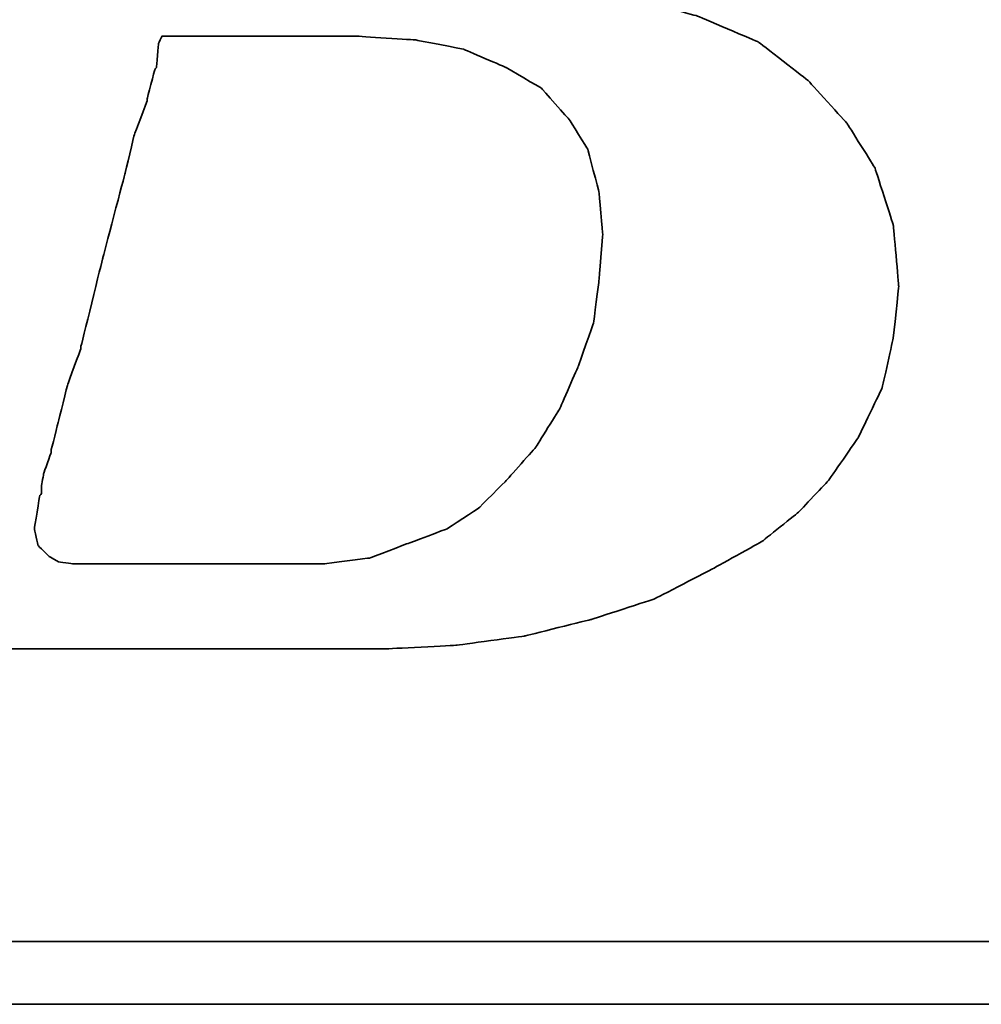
# Model space of a CAD drawing. Header units: millimetres. Extents: x -257 to 3135, y -1556 to 860.
# Tile 386 of 633: x 1312.4 to 1315.47, y -1263.64 to -1260.5. Entities that reach past the tile are written whole.
import ezdxf

# ---------------------------------------------------------------- set-up
doc = ezdxf.new("R2010")
doc.units = ezdxf.units.MM
doc.layers.add('DIM', color=4, linetype='CONTINUOUS')
doc.layers.add('layer 1', color=7, linetype='CONTINUOUS')

# ---------------------------------------------------------------- blocks, each defined once
blk = doc.blocks.new('TBI MOTION logo(完整正式版)')
at = {"layer": 'layer 1', "color": 22, "lineweight": 35}
for points, knots in [([(-64.65375, -6.86375), (-64.65375, -6.86375), (-64.84375, -7.29625), (-64.84375, -7.29625), (-64.84375, -7.29625), (-64.84375, -7.29625), (-64.86875, -7.34375), (-64.86875, -7.34375), (-64.86875, -7.34375), (-64.86875, -7.34375), (-64.86875, -7.36875), (-64.86875, -7.36875), (-64.86875, -7.36875), (-64.86875, -7.36875), (-65.15375, -7.65375), (-65.15375, -7.65375), (-65.15375, -7.65375), (-65.15375, -7.65375), (-65.17875, -7.65375), (-65.17875, -7.65375), (-65.17875, -7.65375), (-65.17875, -7.65375), (-65.20375, -7.67875), (-65.20375, -7.67875), (-65.20375, -7.67875), (-65.20375, -7.67875), (-65.58875, -7.87125), (-65.58875, -7.87125), (-65.58875, -7.87125), (-65.58875, -7.87125), (-65.63375, -7.87125), (-65.63375, -7.87125), (-65.63375, -7.87125), (-65.63375, -7.87125), (-65.65875, -7.89375), (-65.65875, -7.89375), (-65.65875, -7.89375), (-65.65875, -7.89375), (-66.09375, -7.94375), (-66.09375, -7.94375), (-66.09375, -7.94375), (-66.09375, -7.94375), (-66.11375, -7.94375), (-66.11375, -7.94375), (-66.11375, -7.94375), (-66.11375, -7.94375), (-66.16375, -7.94375), (-66.16375, -7.94375), (-66.16375, -7.94375), (-66.16375, -7.94375), (-66.30875, -7.94375), (-66.30875, -7.94375), (-66.30875, -7.94375), (-66.30875, -7.94375), (-66.69375, -7.94375), (-66.69375, -7.94375), (-66.69375, -7.94375), (-66.69375, -7.94375), (-67.07375, -7.94375), (-67.07375, -7.94375), (-67.07375, -7.94375), (-67.07375, -7.94375), (-67.12375, -7.94375), (-67.12375, -7.94375), (-67.12375, -7.94375), (-67.12375, -7.94375), (-67.12375, -7.96625), (-67.12375, -7.96625), (-67.12375, -7.96625), (-67.12375, -7.96625), (-67.14875, -7.99125), (-67.14875, -7.99125), (-67.14875, -7.99125), (-67.14875, -7.99125), (-67.24375, -8.34875), (-67.24375, -8.34875), (-67.24375, -8.34875), (-67.24375, -8.34875), (-67.31375, -8.68625), (-67.31375, -8.68625), (-67.31375, -8.68625), (-67.31375, -8.68625), (-67.26875, -8.68625), (-67.26875, -8.68625), (-67.26875, -8.68625), (-67.26875, -8.68625), (-67.07375, -8.68625), (-67.07375, -8.68625), (-67.07375, -8.68625), (-67.07375, -8.68625), (-66.54875, -8.68625), (-66.54875, -8.68625), (-66.54875, -8.68625), (-66.54875, -8.68625), (-65.82625, -8.68625), (-65.82625, -8.68625), (-65.82625, -8.68625), (-65.82625, -8.68625), (-65.01375, -8.68625), (-65.01375, -8.68625), (-65.01375, -8.68625), (-65.01375, -8.68625), (-64.05375, -8.68625), (-64.05375, -8.68625), (-64.05375, -8.68625), (-64.05375, -8.68625), (-62.08375, -8.68625), (-62.08375, -8.68625), (-62.08375, -8.68625), (-62.08375, -8.68625), (-60.06875, -8.68625), (-60.06875, -8.68625), (-60.06875, -8.68625), (-60.06875, -8.68625), (-59.10875, -8.68625), (-59.10875, -8.68625), (-59.10875, -8.68625), (-59.10875, -8.68625), (-58.29375, -8.68625), (-58.29375, -8.68625), (-58.29375, -8.68625), (-58.29375, -8.68625), (-57.57375, -8.68625), (-57.57375, -8.68625), (-57.57375, -8.68625), (-57.57375, -8.68625), (-57.04875, -8.68625), (-57.04875, -8.68625), (-57.04875, -8.68625), (-57.04875, -8.68625), (-56.85375, -8.68625), (-56.85375, -8.68625), (-56.85375, -8.68625), (-56.85375, -8.68625), (-56.70875, -8.68625), (-56.70875, -8.68625), (-56.70875, -8.68625), (-56.70875, -8.68625), (-56.61375, -8.68625), (-56.61375, -8.68625), (-56.61375, -8.68625), (-56.61375, -8.68625), (-56.56875, -8.68625), (-56.56875, -8.68625), (-56.56875, -8.68625), (-56.56875, -8.68625), (-55.65375, -8.63875), (-55.65375, -8.63875), (-55.65375, -8.63875), (-55.65375, -8.63875), (-54.76875, -8.51875), (-54.76875, -8.51875), (-54.76875, -8.51875), (-54.76875, -8.51875), (-53.90375, -8.30375), (-53.90375, -8.30375), (-53.90375, -8.30375), (-53.90375, -8.30375), (-53.08875, -8.03875), (-53.08875, -8.03875), (-53.08875, -8.03875), (-53.08875, -8.03875), (-52.34375, -7.65375), (-52.34375, -7.65375), (-52.34375, -7.65375), (-52.34375, -7.65375), (-51.69875, -7.29625), (-51.69875, -7.29625), (-51.69875, -7.29625), (-51.69875, -7.29625), (-51.21875, -6.91125), (-51.21875, -6.91125), (-51.21875, -6.91125), (-51.21875, -6.91125), (-50.83375, -6.50375), (-50.83375, -6.50375), (-50.83375, -6.50375), (-50.83375, -6.50375), (-50.44875, -5.94875), (-50.44875, -5.94875), (-50.44875, -5.94875), (-50.44875, -5.94875), (-50.13875, -5.30375), (-50.13875, -5.30375), (-50.13875, -5.30375), (-50.13875, -5.30375), (-49.99375, -4.65375), (-49.99375, -4.65375), (-49.99375, -4.65375), (-49.99375, -4.65375), (-49.92375, -3.98375), (-49.92375, -3.98375), (-49.92375, -3.98375), (-49.92375, -3.98375), (-49.99375, -3.19374), (-49.99375, -3.19374), (-49.99375, -3.19374), (-49.99375, -3.19374), (-50.23374, -2.44874), (-50.23374, -2.44874), (-50.23374, -2.44874), (-50.23374, -2.44874), (-50.59375, -1.87374), (-50.59375, -1.87374), (-50.59375, -1.87374), (-50.59375, -1.87374), (-51.09875, -1.31874), (-51.09875, -1.31874), (-51.09875, -1.31874), (-51.09875, -1.31874), (-51.74375, -0.81875), (-51.74375, -0.81875), (-51.74375, -0.81875), (-51.74375, -0.81875), (-52.53875, -0.48125), (-52.53875, -0.48125), (-52.53875, -0.48125), (-52.53875, -0.48125), (-53.47375, -0.21875), (-53.47375, -0.21875), (-53.47375, -0.21875), (-53.47375, -0.21875), (-54.52875, -0.04874), (-54.52875, -0.04874), (-54.52875, -0.04874), (-54.52875, -0.04874), (-55.65375, 0.12125), (-55.65375, 0.12125), (-55.65375, 0.12125), (-55.65375, 0.12125), (-54.50375, 0.28624), (-54.50375, 0.28624), (-54.50375, 0.28624), (-54.50375, 0.28624), (-53.83375, 0.38124), (-53.83375, 0.38124), (-53.83375, 0.38124), (-53.83375, 0.38124), (-53.18375, 0.50125), (-53.18375, 0.50125), (-53.18375, 0.50125), (-53.18375, 0.50125), (-52.55875, 0.66874), (-52.55875, 0.66874), (-52.55875, 0.66874), (-52.55875, 0.66874), (-52.03375, 0.86124), (-52.03375, 0.86124), (-52.03375, 0.86124), (-52.03375, 0.86124), (-51.50374, 1.03124), (-51.50374, 1.03124), (-51.50374, 1.03124), (-51.50374, 1.03124), (-51.09875, 1.27125), (-51.09875, 1.27125), (-51.09875, 1.27125), (-51.09875, 1.27125), (-50.71375, 1.48624), (-50.71375, 1.48624), (-50.71375, 1.48624), (-50.71375, 1.48624), (-50.37625, 1.77625), (-50.37625, 1.77625), (-50.37625, 1.77625), (-50.37625, 1.77625), (-49.82375, 2.37625), (-49.82375, 2.37625), (-49.82375, 2.37625), (-49.82375, 2.37625), (-49.41875, 2.99625), (-49.41875, 2.99625), (-49.41875, 2.99625), (-49.41875, 2.99625), (-49.22375, 3.76625), (-49.22375, 3.76625), (-49.22375, 3.76625), (-49.22375, 3.76625), (-49.15375, 4.50874), (-49.15375, 4.50874), (-49.15375, 4.50874), (-49.15375, 4.50874), (-49.20375, 5.25125), (-49.20375, 5.25125), (-49.20375, 5.25125), (-49.20375, 5.25125), (-49.41875, 5.92625), (-49.41875, 5.92625), (-49.41875, 5.92625), (-49.41875, 5.92625), (-49.77875, 6.47625), (-49.77875, 6.47625), (-49.77875, 6.47625), (-49.77875, 6.47625), (-50.33125, 7.02624), (-50.33125, 7.02624), (-50.33125, 7.02624), (-50.33125, 7.02624), (-51.00125, 7.43625), (-51.00125, 7.43625), (-51.00125, 7.43625), (-51.00125, 7.43625), (-51.79375, 7.72625), (-51.79375, 7.72625), (-51.79375, 7.72625), (-51.79375, 7.72625), (-52.72875, 7.89124), (-52.72875, 7.89124), (-52.72875, 7.89124), (-52.72875, 7.89124), (-53.83375, 7.98625), (-53.83375, 7.98625), (-53.83375, 7.98625), (-53.83375, 7.98625), (-53.92875, 7.98625), (-53.92875, 7.98625), (-53.92875, 7.98625), (-53.92875, 7.98625), (-54.26375, 7.98625), (-54.26375, 7.98625), (-54.26375, 7.98625), (-54.26375, 7.98625), (-54.74375, 7.98625), (-54.74375, 7.98625), (-54.74375, 7.98625), (-54.74375, 7.98625), (-55.36875, 7.98625), (-55.36875, 7.98625), (-55.36875, 7.98625), (-55.36875, 7.98625), (-56.13375, 7.98625), (-56.13375, 7.98625), (-56.13375, 7.98625), (-56.13375, 7.98625), (-56.94875, 7.98625), (-56.94875, 7.98625), (-56.94875, 7.98625), (-56.94875, 7.98625), (-58.77625, 7.98625), (-58.77625, 7.98625), (-58.77625, 7.98625), (-58.77625, 7.98625), (-60.59875, 7.98625), (-60.59875, 7.98625), (-60.59875, 7.98625), (-60.59875, 7.98625), (-61.41375, 7.98625), (-61.41375, 7.98625), (-61.41375, 7.98625), (-61.41375, 7.98625), (-62.17875, 7.98625), (-62.17875, 7.98625), (-62.17875, 7.98625), (-62.17875, 7.98625), (-62.80375, 7.98625), (-62.80375, 7.98625), (-62.80375, 7.98625), (-62.80375, 7.98625), (-63.30625, 7.98625), (-63.30625, 7.98625), (-63.30625, 7.98625), (-63.30625, 7.98625), (-63.57375, 7.98625), (-63.57375, 7.98625), (-63.57375, 7.98625), (-63.57375, 7.98625), (-63.57375, 7.96375), (-63.57375, 7.96375), (-63.57375, 7.96375), (-63.57375, 7.96375), (-63.59875, 7.94125), (-63.59875, 7.94125), (-63.59875, 7.94125), (-63.59875, 7.94125), (-63.69375, 7.55625), (-63.69375, 7.55625), (-63.69375, 7.55625), (-63.69375, 7.55625), (-63.76375, 7.24624), (-63.76375, 7.24624), (-63.76375, 7.24624), (-63.76375, 7.24624), (-63.23875, 7.24624), (-63.23875, 7.24624), (-63.23875, 7.24624), (-63.23875, 7.24624), (-62.75875, 7.24624), (-62.75875, 7.24624), (-62.75875, 7.24624), (-62.75875, 7.24624), (-62.61125, 7.24624), (-62.61125, 7.24624), (-62.61125, 7.24624), (-62.61125, 7.24624), (-62.56625, 7.24624), (-62.56625, 7.24624), (-62.56625, 7.24624), (-62.56625, 7.24624), (-62.22875, 7.24624), (-62.22875, 7.24624), (-62.22875, 7.24624), (-62.22875, 7.24624), (-62.20375, 7.24624), (-62.20375, 7.24624), (-62.20375, 7.24624), (-62.20375, 7.24624), (-62.17875, 7.21875), (-62.17875, 7.21875), (-62.17875, 7.21875), (-62.17875, 7.21875), (-61.96375, 7.17125), (-61.96375, 7.17125), (-61.96375, 7.17125), (-61.96375, 7.17125), (-61.72375, 7.12624), (-61.72375, 7.12624), (-61.72375, 7.12624), (-61.72375, 7.12624), (-61.70375, 7.12624), (-61.70375, 7.12624), (-61.70375, 7.12624), (-61.70375, 7.12624), (-61.55875, 7.07624), (-61.55875, 7.07624), (-61.55875, 7.07624), (-61.55875, 7.07624), (-61.50875, 7.07624), (-61.50875, 7.07624), (-61.50875, 7.07624), (-61.50875, 7.07624), (-61.48375, 7.02624), (-61.48375, 7.02624), (-61.48375, 7.02624), (-61.48375, 7.02624), (-61.31875, 6.83375), (-61.31875, 6.83375), (-61.31875, 6.83375), (-61.31875, 6.83375), (-61.29375, 6.81125), (-61.29375, 6.81125), (-61.29375, 6.81125), (-61.29375, 6.81125), (-61.29375, 6.78625), (-61.29375, 6.78625), (-61.29375, 6.78625), (-61.29375, 6.78625), (-61.19875, 6.50124), (-61.19875, 6.50124), (-61.19875, 6.50124), (-61.19875, 6.50124), (-61.17375, 6.45124), (-61.17375, 6.45124), (-61.17375, 6.45124), (-61.17375, 6.45124), (-61.19875, 6.40625), (-61.19875, 6.40625), (-61.19875, 6.40625), (-61.19875, 6.40625), (-61.26875, 5.99624), (-61.26875, 5.99624), (-61.26875, 5.99624), (-61.26875, 5.99624), (-61.26875, 5.85125), (-61.26875, 5.85125), (-61.26875, 5.85125), (-61.26875, 5.85125), (-61.26875, 5.82625), (-61.26875, 5.82625), (-61.26875, 5.82625), (-61.26875, 5.82625), (-61.29375, 5.80625), (-61.29375, 5.80625), (-61.29375, 5.80625), (-61.29375, 5.80625), (-61.34125, 5.66125), (-61.34125, 5.66125), (-61.34125, 5.66125), (-61.34125, 5.66125), (-61.41375, 5.44625), (-61.41375, 5.44625), (-61.41375, 5.44625), (-61.41375, 5.44625), (-61.48375, 5.15625), (-61.48375, 5.15625), (-61.48375, 5.15625), (-61.48375, 5.15625), (-61.58375, 4.82124), (-61.58375, 4.82124), (-61.58375, 4.82124), (-61.58375, 4.82124), (-61.79875, 4.00375), (-61.79875, 4.00375), (-61.79875, 4.00375), (-61.79875, 4.00375), (-62.05875, 2.99625), (-62.05875, 2.99625), (-62.05875, 2.99625), (-62.05875, 2.99625), (-62.34875, 1.91625), (-62.34875, 1.91625), (-62.34875, 1.91625), (-62.34875, 1.91625), (-62.97375, -0.41124), (-62.97375, -0.41124), (-62.97375, -0.41124), (-62.97375, -0.41124), (-63.59875, -2.75875), (-63.59875, -2.75875), (-63.59875, -2.75875), (-63.59875, -2.75875), (-63.88375, -3.86374), (-63.88375, -3.86374), (-63.88375, -3.86374), (-63.88375, -3.86374), (-64.14875, -4.82374), (-64.14875, -4.82374), (-64.14875, -4.82374), (-64.14875, -4.82374), (-64.36375, -5.64125), (-64.36375, -5.64125), (-64.36375, -5.64125), (-64.36375, -5.64125), (-64.43625, -5.97625), (-64.43625, -5.97625), (-64.43625, -5.97625), (-64.43625, -5.97625), (-64.50875, -6.28625), (-64.50875, -6.28625), (-64.50875, -6.28625), (-64.50875, -6.28625), (-64.50875, -6.30875), (-64.50875, -6.30875), (-64.50875, -6.30875), (-64.50875, -6.30875), (-64.57875, -6.50375), (-64.57875, -6.50375), (-64.57875, -6.50375), (-64.57875, -6.50375), (-64.62875, -6.69625), (-64.62875, -6.69625), (-64.62875, -6.69625), (-64.62875, -6.69625), (-64.62875, -6.76875), (-64.62875, -6.76875), (-64.62875, -6.76875), (-64.62875, -6.76875), (-64.62875, -6.81375), (-64.62875, -6.81375), (-64.62875, -6.81375), (-64.62875, -6.81375), (-64.62875, -6.83875), (-64.62875, -6.83875), (-64.62875, -6.83875), (-64.62875, -6.83875), (-64.65375, -6.86375), (-64.65375, -6.86375)], [0, 0, 0, 0, 0.00719424, 0.00719424, 0.00719424, 0.00719425, 0.01438849, 0.01438849, 0.01438849, 0.0143885, 0.02158273, 0.02158273, 0.02158273, 0.02158274, 0.02877698, 0.02877698, 0.02877698, 0.02877699, 0.03597122, 0.03597122, 0.03597122, 0.03597123, 0.04316547, 0.04316547, 0.04316547, 0.04316548, 0.05035971, 0.05035971, 0.05035971, 0.05035972, 0.05755396, 0.05755396, 0.05755396, 0.05755397, 0.0647482, 0.0647482, 0.0647482, 0.06474821, 0.07194245, 0.07194245, 0.07194245, 0.07194246, 0.07913669, 0.07913669, 0.07913669, 0.0791367, 0.08633094, 0.08633094, 0.08633094, 0.08633095, 0.09352518, 0.09352518, 0.09352518, 0.09352519, 0.10071942, 0.10071942, 0.10071942, 0.10071943, 0.10791367, 0.10791367, 0.10791367, 0.10791368, 0.11510791, 0.11510791, 0.11510791, 0.11510792, 0.12230216, 0.12230216, 0.12230216, 0.12230217, 0.1294964, 0.1294964, 0.1294964, 0.12949641, 0.13669065, 0.13669065, 0.13669065, 0.13669066, 0.14388489, 0.14388489, 0.14388489, 0.1438849, 0.15107914, 0.15107914, 0.15107914, 0.15107915, 0.15827338, 0.15827338, 0.15827338, 0.15827339, 0.16546763, 0.16546763, 0.16546763, 0.16546764, 0.17266187, 0.17266187, 0.17266187, 0.17266188, 0.17985612, 0.17985612, 0.17985612, 0.17985613, 0.18705036, 0.18705036, 0.18705036, 0.18705037, 0.1942446, 0.1942446, 0.1942446, 0.19424461, 0.20143885, 0.20143885, 0.20143885, 0.20143886, 0.20863309, 0.20863309, 0.20863309, 0.2086331, 0.21582734, 0.21582734, 0.21582734, 0.21582735, 0.22302158, 0.22302158, 0.22302158, 0.22302159, 0.23021583, 0.23021583, 0.23021583, 0.23021584, 0.23741007, 0.23741007, 0.23741007, 0.23741008, 0.24460432, 0.24460432, 0.24460432, 0.24460433, 0.25179856, 0.25179856, 0.25179856, 0.25179857, 0.25899281, 0.25899281, 0.25899281, 0.25899282, 0.26618705, 0.26618705, 0.26618705, 0.26618706, 0.27338129, 0.27338129, 0.27338129, 0.2733813, 0.28057554, 0.28057554, 0.28057554, 0.28057555, 0.28776978, 0.28776978, 0.28776978, 0.28776979, 0.29496403, 0.29496403, 0.29496403, 0.29496404, 0.30215827, 0.30215827, 0.30215827, 0.30215828, 0.30935252, 0.30935252, 0.30935252, 0.30935253, 0.31654676, 0.31654676, 0.31654676, 0.31654677, 0.32374101, 0.32374101, 0.32374101, 0.32374102, 0.33093525, 0.33093525, 0.33093525, 0.33093526, 0.3381295, 0.3381295, 0.3381295, 0.33812951, 0.34532374, 0.34532374, 0.34532374, 0.34532375, 0.35251799, 0.35251799, 0.35251799, 0.352518, 0.35971223, 0.35971223, 0.35971223, 0.35971224, 0.36690647, 0.36690647, 0.36690647, 0.36690648, 0.37410072, 0.37410072, 0.37410072, 0.37410073, 0.38129496, 0.38129496, 0.38129496, 0.38129497, 0.38848921, 0.38848921, 0.38848921, 0.38848922, 0.39568345, 0.39568345, 0.39568345, 0.39568346, 0.4028777, 0.4028777, 0.4028777, 0.40287771, 0.41007194, 0.41007194, 0.41007194, 0.41007195, 0.41726619, 0.41726619, 0.41726619, 0.4172662, 0.42446043, 0.42446043, 0.42446043, 0.42446044, 0.43165468, 0.43165468, 0.43165468, 0.43165469, 0.43884892, 0.43884892, 0.43884892, 0.43884893, 0.44604317, 0.44604317, 0.44604317, 0.44604318, 0.45323741, 0.45323741, 0.45323741, 0.45323742, 0.46043165, 0.46043165, 0.46043165, 0.46043166, 0.4676259, 0.4676259, 0.4676259, 0.46762591, 0.47482014, 0.47482014, 0.47482014, 0.47482015, 0.48201439, 0.48201439, 0.48201439, 0.4820144, 0.48920863, 0.48920863, 0.48920863, 0.48920864, 0.49640288, 0.49640288, 0.49640288, 0.49640289, 0.50359712, 0.50359712, 0.50359712, 0.50359713, 0.51079137, 0.51079137, 0.51079137, 0.51079138, 0.51798561, 0.51798561, 0.51798561, 0.51798562, 0.52517986, 0.52517986, 0.52517986, 0.52517987, 0.5323741, 0.5323741, 0.5323741, 0.53237411, 0.53956835, 0.53956835, 0.53956835, 0.53956836, 0.54676259, 0.54676259, 0.54676259, 0.5467626, 0.55395683, 0.55395683, 0.55395683, 0.55395684, 0.56115108, 0.56115108, 0.56115108, 0.56115109, 0.56834532, 0.56834532, 0.56834532, 0.56834533, 0.57553957, 0.57553957, 0.57553957, 0.57553958, 0.58273381, 0.58273381, 0.58273381, 0.58273382, 0.58992806, 0.58992806, 0.58992806, 0.58992807, 0.5971223, 0.5971223, 0.5971223, 0.59712231, 0.60431655, 0.60431655, 0.60431655, 0.60431656, 0.61151079, 0.61151079, 0.61151079, 0.6115108, 0.61870504, 0.61870504, 0.61870504, 0.61870505, 0.62589928, 0.62589928, 0.62589928, 0.62589929, 0.63309353, 0.63309353, 0.63309353, 0.63309354, 0.64028777, 0.64028777, 0.64028777, 0.64028778, 0.64748201, 0.64748201, 0.64748201, 0.64748202, 0.65467626, 0.65467626, 0.65467626, 0.65467627, 0.6618705, 0.6618705, 0.6618705, 0.66187051, 0.66906475, 0.66906475, 0.66906475, 0.66906476, 0.67625899, 0.67625899, 0.67625899, 0.676259, 0.68345324, 0.68345324, 0.68345324, 0.68345325, 0.69064748, 0.69064748, 0.69064748, 0.69064749, 0.69784173, 0.69784173, 0.69784173, 0.69784174, 0.70503597, 0.70503597, 0.70503597, 0.70503598, 0.71223022, 0.71223022, 0.71223022, 0.71223023, 0.71942446, 0.71942446, 0.71942446, 0.71942447, 0.72661871, 0.72661871, 0.72661871, 0.72661872, 0.73381295, 0.73381295, 0.73381295, 0.73381296, 0.74100719, 0.74100719, 0.74100719, 0.7410072, 0.74820144, 0.74820144, 0.74820144, 0.74820145, 0.75539568, 0.75539568, 0.75539568, 0.75539569, 0.76258993, 0.76258993, 0.76258993, 0.76258994, 0.76978417, 0.76978417, 0.76978417, 0.76978418, 0.77697842, 0.77697842, 0.77697842, 0.77697843, 0.78417266, 0.78417266, 0.78417266, 0.78417267, 0.79136691, 0.79136691, 0.79136691, 0.79136692, 0.79856115, 0.79856115, 0.79856115, 0.79856116, 0.8057554, 0.8057554, 0.8057554, 0.80575541, 0.81294964, 0.81294964, 0.81294964, 0.81294965, 0.82014388, 0.82014388, 0.82014388, 0.82014389, 0.82733813, 0.82733813, 0.82733813, 0.82733814, 0.83453237, 0.83453237, 0.83453237, 0.83453238, 0.84172662, 0.84172662, 0.84172662, 0.84172663, 0.84892086, 0.84892086, 0.84892086, 0.84892087, 0.85611511, 0.85611511, 0.85611511, 0.85611512, 0.86330935, 0.86330935, 0.86330935, 0.86330936, 0.8705036, 0.8705036, 0.8705036, 0.87050361, 0.87769784, 0.87769784, 0.87769784, 0.87769785, 0.88489209, 0.88489209, 0.88489209, 0.8848921, 0.89208633, 0.89208633, 0.89208633, 0.89208634, 0.89928058, 0.89928058, 0.89928058, 0.89928059, 0.90647482, 0.90647482, 0.90647482, 0.90647483, 0.91366906, 0.91366906, 0.91366906, 0.91366907, 0.92086331, 0.92086331, 0.92086331, 0.92086332, 0.92805755, 0.92805755, 0.92805755, 0.92805756, 0.9352518, 0.9352518, 0.9352518, 0.93525181, 0.94244604, 0.94244604, 0.94244604, 0.94244605, 0.94964029, 0.94964029, 0.94964029, 0.9496403, 0.95683453, 0.95683453, 0.95683453, 0.95683454, 0.96402878, 0.96402878, 0.96402878, 0.96402879, 0.97122302, 0.97122302, 0.97122302, 0.97122303, 0.97841727, 0.97841727, 0.97841727, 0.97841728, 0.98561151, 0.98561151, 0.98561151, 0.98561152, 0.99280576, 0.99280576, 0.99280576, 0.99280577, 1, 1, 1, 1]), ([(-61.03125, -6.57375), (-61.03125, -6.57375), (-61.03125, -6.67125), (-61.03125, -6.67125), (-61.03125, -6.67125), (-61.03125, -6.67125), (-61.05375, -6.69625), (-61.05375, -6.69625), (-61.05375, -6.69625), (-61.05375, -6.69625), (-61.12375, -7.12875), (-61.12375, -7.12875), (-61.12375, -7.12875), (-61.12375, -7.12875), (-61.07875, -7.34375), (-61.07875, -7.34375), (-61.07875, -7.34375), (-61.07875, -7.34375), (-60.93375, -7.48875), (-60.93375, -7.48875), (-60.93375, -7.48875), (-60.93375, -7.48875), (-60.81375, -7.55625), (-60.81375, -7.55625), (-60.81375, -7.55625), (-60.81375, -7.55625), (-60.62375, -7.58375), (-60.62375, -7.58375), (-60.62375, -7.58375), (-60.62375, -7.58375), (-60.30875, -7.58375), (-60.30875, -7.58375), (-60.30875, -7.58375), (-60.30875, -7.58375), (-59.97375, -7.58375), (-59.97375, -7.58375), (-59.97375, -7.58375), (-59.97375, -7.58375), (-59.87875, -7.58375), (-59.87875, -7.58375), (-59.87875, -7.58375), (-59.87875, -7.58375), (-59.63625, -7.58375), (-59.63625, -7.58375), (-59.63625, -7.58375), (-59.63625, -7.58375), (-58.96875, -7.58375), (-58.96875, -7.58375), (-58.96875, -7.58375), (-58.96875, -7.58375), (-58.29375, -7.58375), (-58.29375, -7.58375), (-58.29375, -7.58375), (-58.29375, -7.58375), (-58.05375, -7.58375), (-58.05375, -7.58375), (-58.05375, -7.58375), (-58.05375, -7.58375), (-57.98375, -7.58375), (-57.98375, -7.58375), (-57.98375, -7.58375), (-57.98375, -7.58375), (-57.35875, -7.58375), (-57.35875, -7.58375), (-57.35875, -7.58375), (-57.35875, -7.58375), (-56.78375, -7.50875), (-56.78375, -7.50875), (-56.78375, -7.50875), (-56.78375, -7.50875), (-56.27875, -7.31875), (-56.27875, -7.31875), (-56.27875, -7.31875), (-56.27875, -7.31875), (-55.77375, -7.12875), (-55.77375, -7.12875), (-55.77375, -7.12875), (-55.77375, -7.12875), (-55.36875, -6.86375), (-55.36875, -6.86375), (-55.36875, -6.86375), (-55.36875, -6.86375), (-55.00875, -6.50375), (-55.00875, -6.50375), (-55.00875, -6.50375), (-55.00875, -6.50375), (-54.62375, -6.06875), (-54.62375, -6.06875), (-54.62375, -6.06875), (-54.62375, -6.06875), (-54.31375, -5.56875), (-54.31375, -5.56875), (-54.31375, -5.56875), (-54.31375, -5.56875), (-54.07375, -5.01625), (-54.07375, -5.01625), (-54.07375, -5.01625), (-54.07375, -5.01625), (-53.87875, -4.46374), (-53.87875, -4.46374), (-53.87875, -4.46374), (-53.87875, -4.46374), (-53.80875, -3.91375), (-53.80875, -3.91375), (-53.80875, -3.91375), (-53.80875, -3.91375), (-53.75875, -3.31375), (-53.75875, -3.31375), (-53.75875, -3.31375), (-53.75875, -3.31375), (-53.80875, -2.75875), (-53.80875, -2.75875), (-53.80875, -2.75875), (-53.80875, -2.75875), (-53.95375, -2.20875), (-53.95375, -2.20875), (-53.95375, -2.20875), (-53.95375, -2.20875), (-54.19375, -1.82625), (-54.19375, -1.82625), (-54.19375, -1.82625), (-54.19375, -1.82625), (-54.55375, -1.41875), (-54.55375, -1.41875), (-54.55375, -1.41875), (-54.55375, -1.41875), (-55.00875, -1.15125), (-55.00875, -1.15125), (-55.00875, -1.15125), (-55.00875, -1.15125), (-55.56125, -0.91375), (-55.56125, -0.91375), (-55.56125, -0.91375), (-55.56125, -0.91375), (-56.18125, -0.79375), (-56.18125, -0.79375), (-56.18125, -0.79375), (-56.18125, -0.79375), (-56.94875, -0.74374), (-56.94875, -0.74374), (-56.94875, -0.74374), (-56.94875, -0.74374), (-56.99875, -0.74374), (-56.99875, -0.74374), (-56.99875, -0.74374), (-56.99875, -0.74374), (-57.09375, -0.74374), (-57.09375, -0.74374), (-57.09375, -0.74374), (-57.09375, -0.74374), (-57.38375, -0.74374), (-57.38375, -0.74374), (-57.38375, -0.74374), (-57.38375, -0.74374), (-57.76875, -0.74374), (-57.76875, -0.74374), (-57.76875, -0.74374), (-57.76875, -0.74374), (-58.24625, -0.74374), (-58.24625, -0.74374), (-58.24625, -0.74374), (-58.24625, -0.74374), (-58.72875, -0.74374), (-58.72875, -0.74374), (-58.72875, -0.74374), (-58.72875, -0.74374), (-59.20875, -0.74374), (-59.20875, -0.74374), (-59.20875, -0.74374), (-59.20875, -0.74374), (-59.46875, -0.74374), (-59.46875, -0.74374), (-59.46875, -0.74374), (-59.46875, -0.74374), (-59.51625, -0.83875), (-59.51625, -0.83875), (-59.51625, -0.83875), (-59.51625, -0.83875), (-59.54375, -1.15125), (-59.54375, -1.15125), (-59.54375, -1.15125), (-59.54375, -1.15125), (-59.56375, -1.17874), (-59.56375, -1.17874), (-59.56375, -1.17874), (-59.56375, -1.17874), (-59.66375, -1.55875), (-59.66375, -1.55875), (-59.66375, -1.55875), (-59.66375, -1.55875), (-59.66375, -1.58375), (-59.66375, -1.58375), (-59.66375, -1.58375), (-59.66375, -1.58375), (-59.82875, -2.01874), (-59.82875, -2.01874), (-59.82875, -2.01874), (-59.82875, -2.01874), (-59.94875, -2.52125), (-59.94875, -2.52125), (-59.94875, -2.52125), (-59.94875, -2.52125), (-60.23875, -3.62375), (-60.23875, -3.62375), (-60.23875, -3.62375), (-60.23875, -3.62375), (-60.52375, -4.77624), (-60.52375, -4.77624), (-60.52375, -4.77624), (-60.52375, -4.77624), (-60.52375, -4.79874), (-60.52375, -4.79874), (-60.52375, -4.79874), (-60.52375, -4.79874), (-60.69125, -5.25375), (-60.69125, -5.25375), (-60.69125, -5.25375), (-60.69125, -5.25375), (-60.81375, -5.73625), (-60.81375, -5.73625), (-60.81375, -5.73625), (-60.81375, -5.73625), (-60.90875, -6.11875), (-60.90875, -6.11875), (-60.90875, -6.11875), (-60.90875, -6.11875), (-60.90875, -6.14375), (-60.90875, -6.14375), (-60.90875, -6.14375), (-60.90875, -6.14375), (-61.00375, -6.40875), (-61.00375, -6.40875), (-61.00375, -6.40875), (-61.00375, -6.40875), (-61.03125, -6.57375), (-61.03125, -6.57375)], [0, 0, 0, 0, 0.01694915, 0.01694915, 0.01694915, 0.01694916, 0.03389831, 0.03389831, 0.03389831, 0.03389832, 0.05084746, 0.05084746, 0.05084746, 0.05084747, 0.06779661, 0.06779661, 0.06779661, 0.06779662, 0.08474576, 0.08474576, 0.08474576, 0.08474577, 0.10169492, 0.10169492, 0.10169492, 0.10169493, 0.11864407, 0.11864407, 0.11864407, 0.11864408, 0.13559322, 0.13559322, 0.13559322, 0.13559323, 0.15254237, 0.15254237, 0.15254237, 0.15254238, 0.16949153, 0.16949153, 0.16949153, 0.16949154, 0.18644068, 0.18644068, 0.18644068, 0.18644069, 0.20338983, 0.20338983, 0.20338983, 0.20338984, 0.22033898, 0.22033898, 0.22033898, 0.22033899, 0.23728814, 0.23728814, 0.23728814, 0.23728815, 0.25423729, 0.25423729, 0.25423729, 0.2542373, 0.27118644, 0.27118644, 0.27118644, 0.27118645, 0.28813559, 0.28813559, 0.28813559, 0.2881356, 0.30508475, 0.30508475, 0.30508475, 0.30508476, 0.3220339, 0.3220339, 0.3220339, 0.32203391, 0.33898305, 0.33898305, 0.33898305, 0.33898306, 0.3559322, 0.3559322, 0.3559322, 0.35593221, 0.37288136, 0.37288136, 0.37288136, 0.37288137, 0.38983051, 0.38983051, 0.38983051, 0.38983052, 0.40677966, 0.40677966, 0.40677966, 0.40677967, 0.42372881, 0.42372881, 0.42372881, 0.42372882, 0.44067797, 0.44067797, 0.44067797, 0.44067798, 0.45762712, 0.45762712, 0.45762712, 0.45762713, 0.47457627, 0.47457627, 0.47457627, 0.47457628, 0.49152542, 0.49152542, 0.49152542, 0.49152543, 0.50847458, 0.50847458, 0.50847458, 0.50847459, 0.52542373, 0.52542373, 0.52542373, 0.52542374, 0.54237288, 0.54237288, 0.54237288, 0.54237289, 0.55932203, 0.55932203, 0.55932203, 0.55932204, 0.57627119, 0.57627119, 0.57627119, 0.5762712, 0.59322034, 0.59322034, 0.59322034, 0.59322035, 0.61016949, 0.61016949, 0.61016949, 0.6101695, 0.62711864, 0.62711864, 0.62711864, 0.62711865, 0.6440678, 0.6440678, 0.6440678, 0.64406781, 0.66101695, 0.66101695, 0.66101695, 0.66101696, 0.6779661, 0.6779661, 0.6779661, 0.67796611, 0.69491525, 0.69491525, 0.69491525, 0.69491526, 0.71186441, 0.71186441, 0.71186441, 0.71186442, 0.72881356, 0.72881356, 0.72881356, 0.72881357, 0.74576271, 0.74576271, 0.74576271, 0.74576272, 0.76271186, 0.76271186, 0.76271186, 0.76271187, 0.77966102, 0.77966102, 0.77966102, 0.77966103, 0.79661017, 0.79661017, 0.79661017, 0.79661018, 0.81355932, 0.81355932, 0.81355932, 0.81355933, 0.83050847, 0.83050847, 0.83050847, 0.83050848, 0.84745763, 0.84745763, 0.84745763, 0.84745764, 0.86440678, 0.86440678, 0.86440678, 0.86440679, 0.88135593, 0.88135593, 0.88135593, 0.88135594, 0.89830508, 0.89830508, 0.89830508, 0.89830509, 0.91525424, 0.91525424, 0.91525424, 0.91525425, 0.93220339, 0.93220339, 0.93220339, 0.9322034, 0.94915254, 0.94915254, 0.94915254, 0.94915255, 0.96610169, 0.96610169, 0.96610169, 0.9661017, 0.98305085, 0.98305085, 0.98305085, 0.98305086, 1, 1, 1, 1]), ([(75.90875, -9.47875), (75.90875, -9.47875), (75.90875, -12.28625), (75.90875, -12.28625), (75.90875, -12.28625), (75.90875, -12.28625), (75.90875, -12.47875), (75.90875, -12.47875), (75.90875, -12.47875), (75.90875, -12.47875), (75.71625, -12.47875), (75.71625, -12.47875), (75.71625, -12.47875), (75.71625, -12.47875), (-88.32875, -12.47875), (-88.32875, -12.47875), (-88.32875, -12.47875), (-88.32875, -12.47875), (-88.32875, -13.29375), (-88.32875, -13.29375), (-88.32875, -13.29375), (-88.32875, -13.29375), (82.89125, -13.29375), (82.89125, -13.29375), (82.89125, -13.29375), (82.89125, -13.29375), (75.90875, -9.47875), (75.90875, -9.47875)], [0, 0, 0, 0, 0.14285714, 0.14285714, 0.14285714, 0.14285715, 0.28571429, 0.28571429, 0.28571429, 0.2857143, 0.42857143, 0.42857143, 0.42857143, 0.42857144, 0.57142857, 0.57142857, 0.57142857, 0.57142858, 0.71428571, 0.71428571, 0.71428571, 0.71428572, 0.85714286, 0.85714286, 0.85714286, 0.85714287, 1, 1, 1, 1])]:
    blk.add_open_spline(points, degree=3, knots=knots, dxfattribs=at)

msp = doc.modelspace()

# ---------------------------------------------------------------- block references
at = {"layer": 'DIM', "color": 7, "xscale": 0.246592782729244, "yscale": 0.246592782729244, "zscale": 0.246592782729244}
msp.add_blockref('TBI MOTION logo(完整正式版)', (1327.5156, -1260.3654), dxfattribs=at)

doc.saveas('drawing.dxf')
